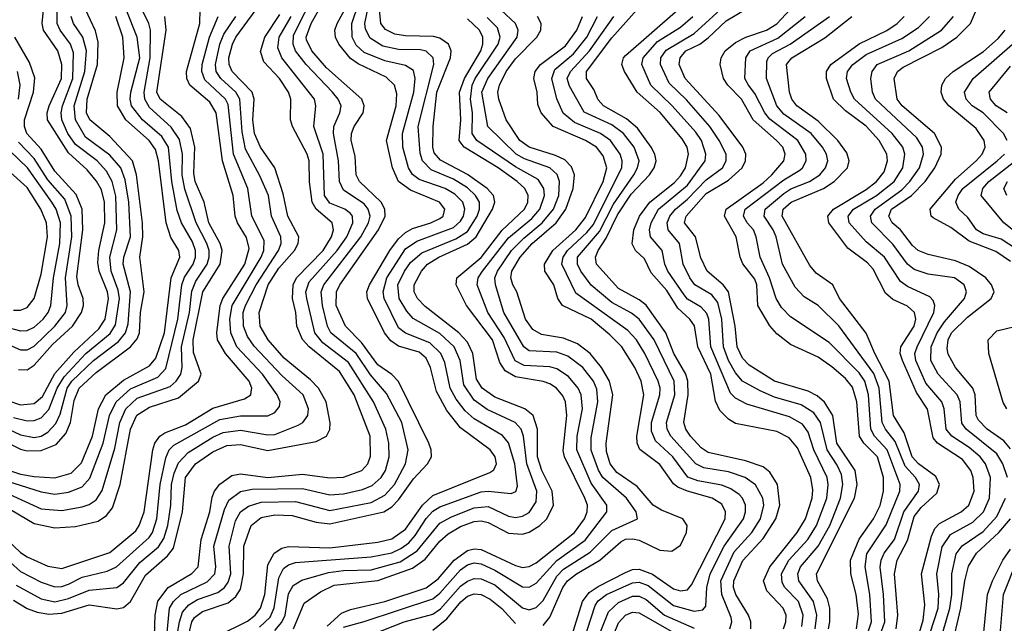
# Model space of a CAD drawing. Header units: inches. Extents: x 990535 to 1117859, y 769386 to 892122.
# Tile 707 of 1056: x 1054008 to 1056872, y 843146 to 844901. Entities that reach past the tile are written whole.
import ezdxf

# ---------------------------------------------------------------- set-up
doc = ezdxf.new("R2010")
doc.units = ezdxf.units.IN
doc.header["$MEASUREMENT"] = 0
doc.layers.add('B0854', color=7, linetype='Continuous')

msp = doc.modelspace()

# ---------------------------------------------------------------- linework, layer by layer
at = {"layer": 'B0854', "color": 5}
for points, elevation in [([(1053970, 843794.3), (1054010, 843780.9), (1054050, 843784.9), (1054074.5, 843805.5), (1054110, 843872.2), (1054165.5, 843934.5), (1054238, 844002), (1054256.7, 844030), (1054266.5, 844090), (1054263.1, 844110), (1054238.9, 844170), (1054235.3, 844195.3), (1054238.1, 844230), (1054255.5, 844310), (1054255, 844370), (1054245.7, 844405.7), (1054231.7, 844431.7), (1054204, 844464), (1054150, 844513.4), (1054088.5, 844610), (1054087.6, 844630), (1054093.7, 844650), (1054129.6, 844730), (1054130, 844770), (1054119.1, 844810), (1054076.9, 844870), (1054073.3, 844890), (1054080.8, 844970)], 3780), ([(1053990, 843744), (1054030, 843734.5), (1054050, 843735.4), (1054070, 843743.6), (1054092.7, 843767.3), (1054116.9, 843830), (1054137.1, 843862.9), (1054200.4, 843930), (1054271, 843989), (1054286.3, 844013.8), (1054297.9, 844090), (1054294.7, 844114.7), (1054274.1, 844170), (1054269.6, 844210), (1054290.8, 844290), (1054287.7, 844387.7), (1054276.4, 844430), (1054260.1, 844460.1), (1054232.9, 844490), (1054170, 844537.5), (1054148.2, 844570), (1054130.6, 844610), (1054128.2, 844630), (1054132, 844650), (1054162.2, 844730), (1054164.1, 844804.1), (1054155.8, 844830), (1054125.2, 844870), (1054116.5, 844890), (1054118, 844970)], 3760), ([(1054447.9, 843007.9), (1054472.7, 843150), (1054481.7, 843178.3), (1054499.9, 843200.1), (1054525.1, 843214.9), (1054584.2, 843235.8), (1054603.3, 843250), (1054614.6, 843265.4), (1054622, 843290), (1054617.5, 843370), (1054635.9, 843444.1), (1054649.7, 843470), (1054673.1, 843486.9), (1054710, 843498.3), (1054810, 843500.3), (1054910, 843473.9), (1055030, 843497.5), (1055070, 843518.2), (1055098.5, 843550), (1055130.2, 843610), (1055137.7, 843650), (1055118.9, 843730), (1055074.6, 843814.6), (1055028.3, 843868.3), (1054987, 843930), (1054913.3, 843990), (1054903, 844010), (1054888.6, 844070), (1054884.6, 844110), (1054892.3, 844130), (1055000.2, 844270), (1055022.6, 844310), (1055026.9, 844330), (1055021.7, 844350), (1055010, 844365), (1054950, 844404.8), (1054938.2, 844430), (1054935.1, 844490), (1054920.3, 844570), (1054921.9, 844590), (1054939.3, 844630), (1054943.3, 844650), (1054933.9, 844670), (1054917.3, 844690), (1054841.3, 844770), (1054810.4, 844810), (1054803, 844830), (1054804.6, 844855.4), (1054871.6, 844988.4)], 3440), ([(1054483.9, 843050), (1054508.5, 843150), (1054516.6, 843163.4), (1054539.5, 843180.5), (1054614.1, 843205.9), (1054636.2, 843223.8), (1054650, 843245.6), (1054659, 843290), (1054660, 843370), (1054681.5, 843430), (1054710, 843453.8), (1054750, 843461.8), (1054800.3, 843459.7), (1054870, 843440.2), (1054910, 843435.1), (1055067.2, 843470), (1055090, 843484.6), (1055110, 843504.8), (1055153.7, 843566.3), (1055194.3, 843610), (1055205.3, 843630), (1055205, 843650), (1055197.7, 843670), (1055109.2, 843849.2), (1055089.8, 843869.8), (1055050, 843897.5), (1055002.2, 843962.2), (1054955.2, 844010), (1054928.3, 844070), (1054929.3, 844110), (1054939.2, 844130), (1055051.1, 844290), (1055070.6, 844330), (1055070.2, 844350), (1055058.9, 844370), (1054996.7, 844430), (1054986.7, 844450), (1054984, 844504), (1054972.3, 844550), (1054972.6, 844570), (1054980.4, 844590), (1055007, 844630), (1055009.7, 844650), (1055002.7, 844670), (1054900.6, 844760.6), (1054857.8, 844810), (1054842.5, 844842.5), (1054841.2, 844850), (1054855.4, 844890), (1054900.2, 844970)], 3420), ([(1054750, 843125.6), (1054770.7, 843149.3), (1054779.8, 843170), (1054790, 843231.6), (1054803.5, 843256.5), (1054828.3, 843271.7), (1054906.3, 843293.7), (1054950, 843299.7), (1055030, 843301.6), (1055114.7, 843325.3), (1055163.6, 843356.4), (1055230, 843437.1), (1055264.1, 843455.9), (1055330, 843482.1), (1055370, 843485.6), (1055430, 843457.6), (1055450, 843453.8), (1055470, 843457.1), (1055490, 843468.4), (1055510, 843499.7), (1055511.6, 843530), (1055483.2, 843610), (1055473.7, 843690), (1055466.6, 843710), (1055448.9, 843730), (1055367.8, 843767.8), (1055330, 843795.1), (1055299.7, 843839.7), (1055289.5, 843910), (1055271.3, 843950), (1055230, 843988.3), (1055152.3, 844032.3), (1055133.5, 844053.5), (1055111.5, 844090), (1055107.5, 844130), (1055127.1, 844170), (1055145, 844195), (1055177.1, 844222.9), (1055276.4, 844263.6), (1055310, 844285.5), (1055338.3, 844330), (1055345.1, 844350), (1055345.7, 844370), (1055334, 844390), (1055310, 844411.8), (1055270, 844436.8), (1055204.6, 844464.6), (1055179.3, 844490), (1055172.8, 844512.8), (1055166.6, 844590), (1055212.1, 844770), (1055210.5, 844790), (1055190, 844808.9), (1055173.4, 844813.4), (1055110, 844813.8), (1055063.9, 844823.9), (1055027.1, 844847.1), (1055013.4, 844873.4), (1055011.7, 844890), (1055028, 844970)], 3340), ([(1053826, 843590), (1054070, 843479.1), (1054130, 843474), (1054190, 843484.6), (1054210, 843491.3), (1054230, 843505.2), (1054247.8, 843532.2), (1054285, 843655), (1054299.4, 843730), (1054316.8, 843770), (1054350, 843800.2), (1054445.4, 843834.6), (1054463.1, 843850), (1054476.1, 843870), (1054480.3, 843890), (1054478.6, 843950), (1054501.7, 844050), (1054508.8, 844111.2), (1054519.8, 844140.2), (1054553.3, 844190), (1054558.9, 844210), (1054558.5, 844230), (1054552.4, 844250), (1054520.9, 844310), (1054488.1, 844408.1), (1054480.4, 844450), (1054481.7, 844510), (1054472.2, 844552.2), (1054448.2, 844588.2), (1054385.2, 844645.2), (1054371.8, 844670), (1054369.8, 844690), (1054387.6, 844790), (1054388.8, 844870), (1054383.5, 844890), (1054352.7, 844952.7)], 3640), ([(1054584.3, 843110), (1054670, 843152.8), (1054692.8, 843170), (1054708.6, 843190), (1054720.6, 843230), (1054730, 843316), (1054747.6, 843350), (1054770, 843364.4), (1054790, 843369.3), (1054910, 843365.7), (1055050, 843381.7), (1055090, 843391.3), (1055130, 843419.5), (1055179.4, 843490), (1055210, 843518), (1055375.7, 843584.3), (1055387.4, 843592.6), (1055394.5, 843610), (1055390.6, 843630), (1055376.6, 843650), (1055290, 843714.6), (1055250, 843764.9), (1055220, 843820), (1055203.2, 843890), (1055190, 843916.8), (1055170, 843934.1), (1055110, 843952.2), (1055087.1, 843967.1), (1055069.3, 843990), (1055019.1, 844090), (1055017.5, 844110), (1055025.7, 844130), (1055084.7, 844230), (1055110, 844263.7), (1055130, 844282.5), (1055150, 844293.7), (1055203.4, 844310), (1055230, 844323.1), (1055239.3, 844330), (1055244.5, 844350), (1055229.4, 844370), (1055144.7, 844404.7), (1055109.7, 844430), (1055091.9, 844470), (1055074.3, 844550), (1055103.3, 844650), (1055104.9, 844684.9), (1055098.3, 844710), (1055073.8, 844733.8), (1054991.9, 844771.9), (1054970, 844787.4), (1054936.1, 844830), (1054926.7, 844850), (1054924.2, 844870), (1054930.8, 844890), (1054959.2, 844940.8)], 3380), ([(1054705.3, 843134.7), (1054736, 843164), (1054748.5, 843191.5), (1054761.5, 843278.5), (1054774.8, 843305.2), (1054790, 843316.6), (1054810, 843322.6), (1055030, 843339), (1055090, 843351.4), (1055116.7, 843363.3), (1055139.8, 843380.2), (1055158.6, 843401.4), (1055190, 843450.6), (1055210, 843472), (1055230, 843484.8), (1055350, 843528.2), (1055370, 843530), (1055436.9, 843523.1), (1055450.5, 843529.5), (1055455.5, 843544.5), (1055447.7, 843610), (1055430, 843670.4), (1055411.8, 843691.8), (1055330, 843740.6), (1055303.9, 843763.9), (1055277.4, 843797.4), (1055260.1, 843830), (1055244.6, 843904.6), (1055233.2, 843930), (1055201, 843961), (1055130, 843989.3), (1055110, 844005.4), (1055068, 844090), (1055064.6, 844110), (1055075.8, 844150), (1055130, 844234.5), (1055162.6, 844257.4), (1055270, 844296.8), (1055290, 844315.5), (1055298.4, 844330), (1055302.2, 844350), (1055296.4, 844370), (1055273.8, 844393.8), (1055245.5, 844410), (1055170, 844436.6), (1055150.8, 844450.8), (1055139.2, 844470), (1055122.6, 844530), (1055121.1, 844570), (1055153.9, 844690), (1055158.3, 844730), (1055153.3, 844753.3), (1055130, 844767.6), (1055070, 844780.8), (1055010, 844805), (1054986.7, 844826.7), (1054974.6, 844850), (1054973.5, 844890), (1054994.3, 844950)], 3360), ([(1056321.6, 843130), (1056326.3, 843170), (1056316.6, 843210), (1056274.3, 843270), (1056271.5, 843290), (1056278.9, 843310), (1056330, 843370.4), (1056363.8, 843430), (1056395.6, 843510), (1056401.9, 843550), (1056398.3, 843578.3), (1056386, 843606), (1056356.2, 843650), (1056336.9, 843730), (1056317.8, 843757.8), (1056280.9, 843780.9), (1056203.5, 843803.5), (1056161.5, 843821.5), (1056110, 843849.9), (1056090, 843874.3), (1056070, 843910), (1056055, 843950), (1056050.3, 844030), (1056038.3, 844078.3), (1056020.7, 844100.7), (1055971.8, 844130), (1055957.5, 844150), (1055937.2, 844190), (1055926.9, 844250), (1055893.7, 844290), (1055890.9, 844310), (1055899, 844330), (1055915.7, 844350), (1055950, 844378.6), (1056004.6, 844435.4), (1056052.4, 844470), (1056063.2, 844490), (1056062.6, 844510), (1056042.4, 844550), (1056015, 844590), (1055947.8, 844667.8), (1055896.5, 844716.5), (1055871.5, 844770), (1055873.1, 844790), (1055888, 844812), (1055970, 844860.3), (1056067.4, 844950)], 3040), ([(1056359.9, 843130), (1056364.7, 843150), (1056364.5, 843190), (1056357.1, 843217.1), (1056328.5, 843270), (1056325.6, 843290), (1056436, 843510), (1056443.4, 843550), (1056437.7, 843590), (1056384.8, 843670), (1056372.6, 843750), (1056348.9, 843788.9), (1056327.1, 843807.1), (1056300.9, 843820.9), (1056202.9, 843850), (1056130, 843896.5), (1056110, 843916.9), (1056095, 843950), (1056089, 844010), (1056069.5, 844109.5), (1056053.8, 844130), (1056007.5, 844170), (1055988.9, 844208.9), (1055973.6, 844270), (1055941.6, 844310), (1055946.7, 844330), (1056004.5, 844395.5), (1056070, 844434.3), (1056109.1, 844470), (1056119.4, 844490), (1056119.9, 844510), (1056111.1, 844530), (1056042.4, 844622.4), (1055943.6, 844730), (1055925.7, 844770), (1055928.5, 844790), (1055945.7, 844810), (1055986.4, 844830), (1056010, 844847.7), (1056062.3, 844897.7), (1056130, 844936.7)], 3020), ([(1053889.9, 843530.1), (1054050, 843435.8), (1054110, 843423.9), (1054170, 843427.3), (1054236.5, 843443.5), (1054260.2, 843459.8), (1054277.8, 843482.2), (1054300.3, 843550), (1054330.5, 843710), (1054348.9, 843751.1), (1054385.4, 843774.6), (1054470, 843801.4), (1054528.1, 843850), (1054535.4, 843870), (1054513.7, 843933.7), (1054512.9, 843970), (1054540.2, 844110), (1054591.4, 844190), (1054596.8, 844230), (1054590.6, 844250), (1054557.7, 844310), (1054544, 844370), (1054518.5, 844430), (1054514.3, 844454.3), (1054517.1, 844530), (1054504.5, 844584.5), (1054479.6, 844619.6), (1054416.5, 844670), (1054407.1, 844690), (1054433.7, 844870), (1054430.2, 844910)], 3620), ([(1053910, 843701.6), (1054010, 843652.4), (1054030, 843647.6), (1054070, 843648.3), (1054114.1, 843665.9), (1054142.2, 843697.8), (1054156.1, 843730), (1054166.6, 843793.4), (1054181.1, 843830), (1054230, 843875), (1054330.6, 843949.4), (1054350, 843973.5), (1054356.8, 843990), (1054359.2, 844050), (1054369.5, 844110), (1054356.9, 844210), (1054365.8, 844270), (1054365, 844310), (1054348, 844450), (1054335.8, 844490), (1054270, 844561.4), (1054211.7, 844610), (1054202, 844630), (1054203.8, 844670), (1054234.1, 844770), (1054235.7, 844835.7), (1054228, 844868), (1054199, 844930)], 3720), ([(1053928.4, 843428.4), (1054010, 843352.4), (1054030, 843338.9), (1054090, 843312), (1054130, 843305.2), (1054270, 843352.1), (1054345.2, 843414.8), (1054355.5, 843430), (1054369.5, 843470), (1054395.4, 843650), (1054401.2, 843670), (1054415, 843690), (1054430, 843700.2), (1054490, 843722.8), (1054570, 843771.1), (1054661.8, 843798.2), (1054679.7, 843810), (1054681.5, 843818.5), (1054682.9, 843830), (1054675.1, 843850), (1054606.8, 843930), (1054583.2, 843970), (1054581.7, 843990), (1054591, 844070), (1054598.7, 844090), (1054662.8, 844190), (1054675.6, 844235.6), (1054668, 844268), (1054641.2, 844310), (1054634.1, 844330), (1054628.7, 844390), (1054597.3, 844490), (1054579.8, 844630), (1054560.7, 844660.7), (1054502.7, 844710), (1054493.7, 844730), (1054493.4, 844750), (1054531.4, 844890), (1054532.8, 844930)], 3580), ([(1053930, 843731.3), (1054010, 843693.8), (1054050, 843686.7), (1054070, 843690.3), (1054090, 843701.7), (1054112.8, 843727.2), (1054125.5, 843754.5), (1054145.9, 843830), (1054159.9, 843850), (1054222.4, 843910), (1054295, 843965), (1054315.2, 843990), (1054323, 844017), (1054329.8, 844110), (1054308.5, 844190), (1054310.9, 844210), (1054330.3, 844270), (1054324.9, 844370), (1054315.1, 844435.1), (1054302.3, 844470), (1054270, 844507), (1054199.2, 844559.2), (1054169.8, 844610), (1054166.6, 844650), (1054197.7, 844750), (1054202, 844810), (1054191.5, 844850), (1054164.2, 844890), (1054157.4, 844910)], 3740), ([(1053950, 843566.5), (1054070, 843528.1), (1054110, 843521.3), (1054150, 843526.9), (1054190, 843543), (1054212, 843568), (1054250.7, 843669.3), (1054269.4, 843750.6), (1054288.2, 843790), (1054330, 843827.8), (1054410, 843861.6), (1054433.2, 843886.8), (1054468, 844030), (1054479, 844130), (1054487.5, 844152.5), (1054512.7, 844190), (1054519.6, 844210), (1054519.3, 844230), (1054510, 844255.3), (1054478.7, 844310), (1054466, 844346), (1054450.8, 844430), (1054440.8, 844530), (1054421.4, 844561.4), (1054364.8, 844610), (1054333.5, 844650), (1054329.3, 844670), (1054331.5, 844690), (1054356.9, 844790), (1054349.8, 844850), (1054318, 844930)], 3660), ([(1053950, 843598.7), (1054010, 843580.1), (1054050, 843572.7), (1054110, 843569.4), (1054157.6, 843582.4), (1054187.6, 843612.4), (1054219.5, 843690), (1054236.7, 843770), (1054258, 843810), (1054310, 843853), (1054385, 843895), (1054403.6, 843916.4), (1054429.2, 843990), (1054448.1, 844150), (1054473.5, 844210), (1054470.5, 844230), (1054447.4, 844267.4), (1054434.1, 844310), (1054411.9, 844490), (1054403, 844523), (1054384.3, 844550), (1054317, 844610), (1054292.2, 844650), (1054291.7, 844690), (1054311.5, 844790), (1054307.8, 844850), (1054287, 844910)], 3680), ([(1053970, 843332.6), (1054010, 843297.1), (1054070, 843266.2), (1054110, 843251.9), (1054130, 843252.8), (1054150, 843260), (1054190, 843280.3), (1054262.4, 843297.6), (1054289.4, 843310.6), (1054384.5, 843395.5), (1054393.8, 843410), (1054406.5, 843450), (1054416.3, 843550), (1054432.5, 843627.5), (1054442.7, 843650), (1054456.2, 843663.8), (1054590, 843738.6), (1054650, 843749), (1054730, 843749.2), (1054750, 843758.9), (1054763.8, 843776.2), (1054765.8, 843790), (1054756.8, 843810), (1054713.8, 843870), (1054639.6, 843950), (1054621.8, 843990), (1054619.1, 844030), (1054625.7, 844070), (1054710.2, 844210), (1054717.7, 844230), (1054718.8, 844258.8), (1054683, 844330), (1054671.5, 844410), (1054630.1, 844510), (1054614, 844654), (1054606.2, 844670), (1054546, 844726), (1054537.6, 844750), (1054538.9, 844770), (1054559.5, 844850), (1054585, 844910)], 3560), ([(1053990, 843213), (1054030, 843189.4), (1054058.5, 843178.5), (1054092.7, 843172.7), (1054130, 843175.6), (1054210, 843199.9), (1054290, 843188.5), (1054310, 843191.9), (1054330, 843209.2), (1054373.7, 843286.3), (1054437.7, 843342.3), (1054455, 843365), (1054481.7, 843470), (1054490.1, 843569.9), (1054519, 843610), (1054570, 843644.6), (1054610, 843662.7), (1054650, 843665.6), (1054730, 843648.3), (1054870, 843674.4), (1054900.2, 843690), (1054910.2, 843709.8), (1054911.1, 843728.9), (1054899.4, 843790), (1054876.5, 843830), (1054854.1, 843854.1), (1054777.1, 843917.1), (1054730.2, 843970), (1054707.3, 844010), (1054704.7, 844050), (1054730.1, 844130), (1054761.3, 844178.7), (1054806.7, 844230), (1054818.2, 844250), (1054819.9, 844270), (1054787.7, 844330), (1054774.3, 844394.3), (1054750.2, 844470), (1054708.3, 844530), (1054691.2, 844570), (1054685.9, 844610), (1054689.7, 844670), (1054683.7, 844690), (1054626.2, 844750), (1054617.1, 844770), (1054616.1, 844790), (1054626.6, 844830), (1054636.3, 844850), (1054695.9, 844930)], 3520), ([(1053997.3, 843257.3), (1054070, 843216.9), (1054110, 843208.9), (1054150, 843217.8), (1054210, 843242.7), (1054290, 843250.7), (1054310, 843264), (1054357.5, 843322.5), (1054411.9, 843368.1), (1054427.5, 843392.5), (1054439, 843430), (1054447.8, 843490), (1054449.1, 843550), (1054457.2, 843582.8), (1054470, 843612.6), (1054497.6, 843642.4), (1054570, 843687.5), (1054599.6, 843700.4), (1054650, 843707.7), (1054730, 843694.1), (1054750, 843695.2), (1054818, 843722), (1054831.5, 843730), (1054846, 843750), (1054848.1, 843770), (1054832.2, 843810), (1054770, 843866.7), (1054690, 843952.2), (1054670, 843979.7), (1054659.2, 844010), (1054658.3, 844050), (1054664.6, 844070), (1054696, 844130), (1054760.7, 844230), (1054768.2, 844250), (1054767.3, 844270), (1054740.5, 844330), (1054731.1, 844390), (1054706.7, 844446.7), (1054664.3, 844524.3), (1054655, 844575), (1054648.4, 844670), (1054637, 844690), (1054592.8, 844730), (1054579.8, 844750), (1054577.5, 844770), (1054590, 844830), (1054601.5, 844858.5), (1054636.2, 844910)], 3540), ([(1054399.5, 843110), (1054401.9, 843170), (1054410, 843210.5), (1054439.5, 843250), (1054508.6, 843291.4), (1054526.9, 843310), (1054535.7, 843390), (1054560.9, 843470), (1054567.6, 843512.4), (1054574.1, 843530), (1054589.8, 843550.2), (1054624.5, 843575.5), (1054650, 843581.1), (1054730, 843569.5), (1054830, 843579.2), (1054910, 843568.8), (1054950, 843571.1), (1055003.1, 843590), (1055020.8, 843610), (1055028.3, 843631.7), (1055027.3, 843690), (1054980.6, 843810), (1054938.3, 843878.3), (1054850.2, 843950), (1054830.9, 843970.9), (1054814.2, 844010), (1054811.3, 844050), (1054801.3, 844090), (1054803.3, 844130), (1054812.8, 844150), (1054890.8, 844230), (1054914.3, 844270), (1054920.5, 844290), (1054917.1, 844310), (1054870, 844349.7), (1054859, 844370), (1054851, 844429), (1054850, 844490), (1054844.3, 844510), (1054801.7, 844590), (1054795.7, 844610), (1054796.1, 844670), (1054789.7, 844690), (1054763.8, 844730), (1054718.4, 844778.4), (1054708.4, 844808.4), (1054720.5, 844850), (1054764.4, 844915.6)], 3480), ([(1054435.8, 843110), (1054443.6, 843190), (1054455.2, 843210), (1054476.4, 843230), (1054553, 843267), (1054575.1, 843290), (1054578.6, 843310), (1054572.8, 843370), (1054603.1, 843476.9), (1054616.2, 843503.8), (1054650, 843529.5), (1054684.2, 843535.8), (1054830, 843538.1), (1054910, 843519.8), (1054950, 843522.7), (1055005.1, 843534.9), (1055033.3, 843546.7), (1055059.6, 843570), (1055072.3, 843590), (1055082.3, 843630), (1055081.1, 843670), (1055073.1, 843710), (1055036.6, 843790), (1054963.8, 843903.8), (1054890, 843961.5), (1054866.5, 843990), (1054842.9, 844090), (1054840.5, 844110), (1054850, 844139), (1054930.8, 844230), (1054959.2, 844270), (1054977.3, 844310), (1054975.4, 844330), (1054970, 844337.5), (1054954, 844350), (1054910, 844367.1), (1054894.1, 844390), (1054890.4, 844510), (1054863.2, 844590), (1054869.5, 844650), (1054865, 844670), (1054770.3, 844790), (1054758.4, 844818.4), (1054762.2, 844850), (1054797.4, 844910)], 3460), ([(1054804, 843130), (1054835.2, 843204.8), (1054882.4, 843237.6), (1054922.7, 843257.3), (1055050, 843271), (1055150, 843306), (1055187.2, 843332.8), (1055230, 843384.8), (1055253.8, 843406.2), (1055290, 843427.1), (1055330, 843442.3), (1055350, 843443.8), (1055370, 843438.7), (1055430, 843408.3), (1055470, 843405.3), (1055490, 843410.6), (1055520.3, 843430), (1055540.7, 843450), (1055560.7, 843490), (1055557, 843530), (1055526.7, 843590), (1055513.9, 843630), (1055514.4, 843710), (1055501.3, 843750), (1055476.9, 843770), (1055390, 843803.4), (1055352.6, 843830), (1055336.2, 843856.2), (1055326.1, 843930), (1055310, 843963.6), (1055284.8, 843990), (1055187.5, 844067.5), (1055165, 844090), (1055155.6, 844110), (1055155.5, 844130), (1055176.9, 844170), (1055194.1, 844190), (1055226.5, 844210), (1055310, 844248.1), (1055335.8, 844270), (1055383.5, 844350), (1055389.7, 844370), (1055385.8, 844390), (1055367.9, 844410), (1055310, 844450.9), (1055231.9, 844491.9), (1055213.8, 844513.8), (1055209.2, 844530), (1055210.4, 844590), (1055221.2, 844690), (1055261, 844790), (1055262.4, 844810), (1055254.9, 844830), (1055230, 844847.4), (1055211.6, 844851.6), (1055130, 844853.6), (1055098.8, 844858.8), (1055071.9, 844871.9), (1055058, 844890), (1055054.7, 844930)], 3320), ([(1055030, 843112.6), (1055125.7, 843150), (1055210, 843173), (1055231.7, 843188.3), (1055290, 843254.2), (1055310, 843269.1), (1055330, 843276.3), (1055350, 843275.1), (1055390, 843258), (1055470, 843191), (1055490, 843185.4), (1055510, 843192.2), (1055530, 843212.8), (1055570, 843283.2), (1055590, 843303.8), (1055667.4, 843352.6), (1055730, 843416.4), (1055805, 843450), (1055800.6, 843470), (1055772.9, 843510), (1055704.2, 843570), (1055691.6, 843591.6), (1055670.3, 843649.7), (1055670, 843685.3), (1055689.1, 843790), (1055686.4, 843826.4), (1055676.6, 843850), (1055646, 843890), (1055602.4, 843922.4), (1055570, 843934.5), (1055490, 843937.7), (1055474.3, 843950), (1055416.3, 844050), (1055391.7, 844130), (1055390.2, 844150), (1055397.5, 844170), (1055438.4, 844230), (1055473.9, 844266.1), (1055528, 844310), (1055560.3, 844350), (1055575.9, 844390), (1055578.1, 844430), (1055570.8, 844450.8), (1055550, 844469.9), (1055476.2, 844496.2), (1055451.5, 844510), (1055369.7, 844590), (1055352.4, 844690), (1055369.6, 844730), (1055454.5, 844850), (1055457.8, 844870), (1055450.3, 844890), (1055408.1, 844928.1)], 3240), ([(1055530, 843139.6), (1055550, 843163.8), (1055587.8, 843250), (1055601.6, 843270), (1055627.2, 843290), (1055695.5, 843330), (1055756.8, 843383.2), (1055770, 843390.8), (1055791.7, 843391.7), (1055810, 843387.5), (1055870, 843359.2), (1055904.6, 843355.4), (1055930, 843373.3), (1055947.7, 843410), (1055949.3, 843430), (1055936.7, 843450), (1055874.6, 843474.6), (1055850, 843489.9), (1055803.8, 843543.8), (1055744.8, 843584.8), (1055725.1, 843610), (1055714.7, 843645.3), (1055713.4, 843670), (1055733.3, 843810), (1055723.7, 843850), (1055700.2, 843890), (1055667.3, 843930), (1055630, 843958.7), (1055590, 843974.8), (1055525.4, 843985.4), (1055500, 844000), (1055479.5, 844030), (1055454.1, 844110), (1055442.3, 844130), (1055436.8, 844150), (1055439.7, 844170), (1055464, 844210), (1055498.9, 844250), (1055567.8, 844310), (1055596.2, 844350), (1055617.5, 844410), (1055621.1, 844450), (1055613.2, 844473.2), (1055593, 844493), (1055566.2, 844506.2), (1055490, 844530), (1055462.1, 844550), (1055422.5, 844610), (1055401.7, 844670), (1055398.7, 844690), (1055403.2, 844710), (1055422.7, 844750), (1055450, 844786.8), (1055512.4, 844850), (1055523.6, 844870), (1055524.8, 844890), (1055513.7, 844910)], 3220), ([(1055614, 843110), (1055645.2, 843210), (1055664.5, 843235.5), (1055690, 843253.3), (1055770, 843294.3), (1055790, 843302.8), (1055810, 843304), (1055848.8, 843288.8), (1055910, 843246.7), (1055930, 843240.2), (1055950, 843243.5), (1055962.1, 843257.9), (1056059.5, 843450), (1056061.2, 843470), (1056050, 843492.1), (1056021.6, 843510), (1055949.8, 843529.8), (1055922.1, 843542.1), (1055910, 843551.7), (1055870, 843607.9), (1055811.8, 843651.8), (1055804.3, 843670), (1055803.2, 843690), (1055823.3, 843810), (1055815.7, 843850), (1055797.3, 843890), (1055759.1, 843950), (1055724.7, 843984.7), (1055670, 844030.2), (1055586.3, 844070), (1055573, 844090), (1055561.6, 844130), (1055535.2, 844170), (1055534, 844190), (1055559, 844230), (1055625.9, 844290), (1055654, 844326), (1055704.7, 844430), (1055715.2, 844470), (1055705, 844505), (1055685.6, 844530), (1055653.4, 844550), (1055559.9, 844590), (1055524.9, 844630), (1055514.6, 844654.6), (1055512.9, 844690), (1055502.9, 844730), (1055507.5, 844750), (1055523.1, 844770), (1055595.3, 844824.7), (1055628.7, 844870), (1055644.7, 844910)], 3180), ([(1055647, 843090), (1055681.7, 843198.3), (1055690, 843211.5), (1055715.1, 843230), (1055790, 843264.1), (1055810, 843265.7), (1055836, 843256), (1055910, 843197.5), (1055970, 843181.4), (1055995, 843185), (1056003.8, 843196.2), (1056006.5, 843250), (1056015.9, 843290), (1056056.7, 843370), (1056113.6, 843450), (1056119.4, 843470), (1056118.9, 843490), (1056110.6, 843510), (1056100.4, 843520.4), (1056076.7, 843536.7), (1056050, 843547.4), (1055980, 843560), (1055951.4, 843571.4), (1055907.2, 843630), (1055856.8, 843676.8), (1055845.1, 843705.1), (1055845.8, 843730), (1055869.5, 843810), (1055870.4, 843830), (1055865.2, 843850), (1055826.2, 843930), (1055801.9, 843970), (1055776.9, 843996.9), (1055625.7, 844105.7), (1055584.7, 844190), (1055588.6, 844210), (1055601.7, 844230), (1055657.8, 844282.2), (1055675.4, 844304.6), (1055759.6, 844470), (1055760.7, 844490), (1055754.7, 844510), (1055726.2, 844550), (1055697.5, 844570), (1055621.7, 844601.7), (1055588.9, 844628.9), (1055570.4, 844670.4), (1055555.3, 844730), (1055563.9, 844756.1), (1055618.3, 844801.7), (1055657, 844850), (1055688.7, 844910)], 3160), ([(1056073.2, 843130), (1056079.2, 843150), (1056076.9, 843163.1), (1056049.7, 843230), (1056047.3, 843270), (1056086, 843354), (1056136.9, 843410), (1056162.8, 843450), (1056171.9, 843490), (1056169.1, 843510), (1056148.2, 843548.2), (1056118.3, 843570), (1056070, 843586.8), (1055998, 843598), (1055974.3, 843610), (1055901.6, 843690), (1055890.7, 843710), (1055889.3, 843730), (1055913, 843810), (1055911.6, 843850), (1055853.3, 843970), (1055809.9, 844030), (1055787.4, 844047.4), (1055730, 844078.6), (1055670, 844129.3), (1055639.7, 844170), (1055630.2, 844190), (1055630.2, 844210), (1055694.6, 844285.4), (1055735.4, 844364.6), (1055794.1, 844450), (1055805.2, 844470), (1055809.2, 844490), (1055795, 844530), (1055763.8, 844570), (1055730, 844594.6), (1055650, 844631.9), (1055607.1, 844707.1), (1055600.3, 844730), (1055609.7, 844750), (1055665.1, 844810), (1055736, 844910)], 3140), ([(1056134, 843130), (1056134.5, 843150), (1056127.7, 843170), (1056090.6, 843230), (1056084.4, 843250), (1056084.8, 843270), (1056111, 843329), (1056170, 843392.3), (1056207.1, 843450), (1056219.2, 843490), (1056211.8, 843550), (1056190, 843585.7), (1056170, 843600.5), (1056118.7, 843618.7), (1056010, 843642.6), (1055990, 843656.4), (1055958.7, 843690), (1055945.4, 843710), (1055939.9, 843730), (1055952.2, 843810), (1055951.4, 843850), (1055945, 843870), (1055910.7, 843930), (1055887.3, 843990), (1055830, 844070.5), (1055810, 844086.8), (1055750, 844119.6), (1055685.8, 844190), (1055682.3, 844210), (1055690.4, 844230), (1055714.1, 844265.9), (1055746.2, 844333.8), (1055786.7, 844393.3), (1055839.7, 844450), (1055853.5, 844470), (1055859.2, 844490), (1055855.3, 844510), (1055844.8, 844530), (1055804.9, 844584.9), (1055772.7, 844612.7), (1055705.7, 844650), (1055690, 844667.5), (1055677.7, 844697.7), (1055656.5, 844730), (1055656.9, 844750), (1055730, 844847.5), (1055803.9, 844930)], 3120), ([(1056229.4, 843130), (1056236.5, 843150), (1056237, 843170), (1056228.6, 843190), (1056180.8, 843240.8), (1056171.2, 843270), (1056189.7, 843310), (1056269.3, 843410), (1056293.4, 843450), (1056312.4, 843510), (1056314.5, 843534.5), (1056309.4, 843570), (1056270, 843655.9), (1056245.5, 843685.5), (1056210, 843703.6), (1056090, 843727.1), (1056070, 843739.5), (1056044.6, 843764.6), (1056031.8, 843791.8), (1056017.8, 843870), (1055980.5, 843950), (1055970.6, 844010.6), (1055957.1, 844030), (1055922.3, 844062.3), (1055890, 844113.4), (1055844.5, 844164.5), (1055825.6, 844205.6), (1055798.8, 844230), (1055789.5, 844249.5), (1055794.5, 844290), (1055810.4, 844330), (1055840.9, 844370), (1055912.6, 844427.4), (1055930, 844446.5), (1055944.2, 844470), (1055953.6, 844510), (1055948.9, 844530), (1055934.3, 844554.3), (1055870.5, 844630.5), (1055803.5, 844690), (1055766.7, 844750), (1055759.4, 844770), (1055763.9, 844790), (1055770, 844797), (1055922.7, 844930)], 3080), ([(1056283, 843137), (1056287.1, 843170), (1056272.7, 843210), (1056233.4, 843250), (1056225.2, 843265.2), (1056224.1, 843290), (1056244.9, 843330), (1056299.8, 843390), (1056325.2, 843430), (1056355.3, 843510), (1056359.3, 843550), (1056356.5, 843570), (1056318.2, 843650), (1056301.5, 843701.5), (1056284.8, 843724.8), (1056246.5, 843746.5), (1056123.3, 843783.3), (1056090, 843800.1), (1056075.2, 843815.2), (1056018.3, 843950), (1056012.4, 844030), (1056006.2, 844046.2), (1055990, 844064.6), (1055950, 844088.8), (1055940.8, 844100.8), (1055892.8, 844170), (1055884.1, 844190), (1055876.2, 844230), (1055842.4, 844270), (1055840.1, 844290), (1055844.4, 844310), (1055866.1, 844350), (1055950, 844420), (1056001.3, 844490), (1056004, 844510), (1055990.5, 844550), (1055974.2, 844574.2), (1055906, 844650), (1055843.5, 844710), (1055817.6, 844770), (1055821.2, 844790), (1055862.8, 844837.2), (1055930, 844878.5), (1055965.9, 844910)], 3060), ([(1056442.1, 843130), (1056447.4, 843172.6), (1056440.5, 843230), (1056425.5, 843290), (1056424.4, 843330), (1056450, 843390.8), (1056491.1, 843450), (1056511.1, 843488.9), (1056520.8, 843530), (1056520.2, 843570), (1056503.1, 843630), (1056463.2, 843670), (1056450.2, 843690), (1056442.8, 843790), (1056430, 843832.4), (1056410, 843858.2), (1056370, 843892), (1056330, 843919.6), (1056250, 843957), (1056210, 843987.7), (1056190, 844010.9), (1056155.1, 844070), (1056151.6, 844130), (1056146.1, 844146.1), (1056111.4, 844191.4), (1056103.1, 844210), (1056092.3, 844270), (1056057.8, 844330), (1056062.6, 844350), (1056170, 844426), (1056195.9, 844450), (1056230.6, 844490), (1056234.6, 844510), (1056227.1, 844530), (1056209.1, 844550), (1056141.3, 844610), (1056107.8, 844670), (1056067.3, 844710), (1056054.5, 844730), (1056045.7, 844770), (1056048.6, 844790), (1056059.8, 844810), (1056090, 844834.6), (1056119.9, 844850), (1056179.9, 844870), (1056210, 844888.7), (1056249.1, 844930)], 2980), ([(1056472.1, 843110), (1056485.8, 843150), (1056481, 843230), (1056466.7, 843310), (1056472, 843348), (1056527.7, 843432.3), (1056567.4, 843530), (1056569.2, 843550), (1056531, 843650), (1056493.9, 843690), (1056483.2, 843710), (1056477, 843810), (1056466.2, 843850), (1056450, 843874.3), (1056362.4, 843962.4), (1056250, 844037), (1056224.1, 844064.1), (1056207.7, 844090), (1056189.1, 844150), (1056161.3, 844210), (1056150.2, 844270), (1056142.3, 844290), (1056123.8, 844310), (1056113.2, 844330), (1056117.9, 844350), (1056230, 844435.6), (1056276.6, 844463.4), (1056285, 844470), (1056295.4, 844490), (1056294.4, 844510), (1056270.8, 844550), (1056190, 844611.7), (1056174.8, 844630), (1056146, 844686), (1056127.8, 844710), (1056116.6, 844730), (1056119.9, 844790), (1056132.5, 844810), (1056212.6, 844847.4), (1056292.1, 844910)], 2960), ([(1056510, 843110), (1056524.2, 843150), (1056520.3, 843230), (1056510.2, 843309.8), (1056513.3, 843330), (1056522.7, 843350), (1056552.3, 843390), (1056579.2, 843470), (1056621.7, 843530), (1056625.1, 843550), (1056613.7, 843570), (1056583.4, 843603.4), (1056554.5, 843674.5), (1056526.4, 843710), (1056516.6, 843730), (1056508.1, 843830), (1056492.6, 843872.6), (1056390, 844010.7), (1056330, 844070.4), (1056290, 844095.5), (1056263.2, 844123.2), (1056226.4, 844190), (1056208.5, 844270), (1056199.9, 844290), (1056173.4, 844330), (1056176.6, 844350), (1056230, 844395.3), (1056251, 844409), (1056304.7, 844430), (1056334.9, 844450), (1056351.5, 844470), (1056358.1, 844490), (1056354.5, 844510), (1056343.1, 844530), (1056310, 844569.9), (1056230, 844626.4), (1056210.5, 844650), (1056180.1, 844730), (1056181.1, 844778.9), (1056184.9, 844790), (1056197.9, 844802.1), (1056249.3, 844830), (1056363.3, 844910)], 2940), ([(1056557.4, 843130), (1056561.8, 843170), (1056552, 843290), (1056559.7, 843330), (1056590, 843386.5), (1056610, 843456.4), (1056630, 843483.1), (1056675.7, 843524.3), (1056683.2, 843550), (1056672.5, 843572.5), (1056622.1, 843610), (1056604.1, 843630), (1056580.2, 843700.2), (1056549, 843750), (1056536.5, 843850), (1056494.8, 843930), (1056469.8, 843989.8), (1056392.5, 844090), (1056372.5, 844130), (1056324.2, 844164.2), (1056305.8, 844185.8), (1056225.5, 844330), (1056228.1, 844350), (1056251.4, 844370), (1056345.7, 844410), (1056376.4, 844430), (1056416, 844470), (1056420.7, 844490), (1056414, 844514), (1056387.4, 844550), (1056330, 844606.2), (1056268.3, 844650), (1056253.7, 844670), (1056246.7, 844690), (1056238.6, 844770), (1056253.5, 844790), (1056350, 844848.1), (1056428.3, 844910)], 2920), ([(1056622, 843110), (1056635.4, 843155.4), (1056640.3, 843200.3), (1056631.2, 843290), (1056660.1, 843399.9), (1056670, 843421.9), (1056683.4, 843436.6), (1056746.5, 843470), (1056768.4, 843490), (1056784.1, 843530), (1056781.6, 843570), (1056774.6, 843590), (1056750, 843621.9), (1056677.7, 843670), (1056664.9, 843684.9), (1056648.3, 843768.3), (1056616.8, 843816.8), (1056575.7, 843910), (1056568.8, 843930), (1056570.7, 843950), (1056609.9, 844010), (1056614.3, 844030), (1056610.2, 844050), (1056590, 844067.7), (1056547.8, 844087.8), (1056526.1, 844106.1), (1056490, 844175.9), (1056473.9, 844193.9), (1056417, 844237), (1056361.2, 844310), (1056358.6, 844330), (1056374.5, 844350), (1056470, 844406.9), (1056499.8, 844430), (1056521.9, 844458.1), (1056532, 844490), (1056529.7, 844510), (1056508, 844550), (1056470, 844591), (1056410, 844635.4), (1056375.3, 844670), (1056354.6, 844730), (1056354.7, 844750), (1056367, 844770), (1056449.6, 844830.4), (1056530.3, 844869.7), (1056560.5, 844890), (1056580.8, 844910)], 2880), ([(1056633.5, 843050), (1056679.6, 843190), (1056681.4, 843230), (1056675.4, 843290), (1056691.2, 843368.8), (1056715.7, 843404.3), (1056780, 843440), (1056810.9, 843470), (1056828.8, 843510), (1056831.7, 843570), (1056816.7, 843610), (1056801.2, 843630), (1056770, 843657), (1056719.1, 843690), (1056702.2, 843710), (1056697, 843770), (1056690.2, 843790), (1056643.9, 843843.9), (1056614.2, 843910), (1056611.7, 843930), (1056618, 843950), (1056666.7, 844050), (1056669.9, 844070), (1056664.8, 844084.8), (1056655.2, 844095.2), (1056590, 844125.4), (1056570, 844139.4), (1056523.1, 844210), (1056470, 844254.9), (1056420.4, 844310), (1056417.8, 844330), (1056432.8, 844350), (1056499.7, 844390), (1056551.4, 844430), (1056576.6, 844470), (1056582.4, 844510), (1056576.6, 844530), (1056545.9, 844570), (1056436.3, 844670), (1056425, 844690), (1056412.8, 844730), (1056416.1, 844750), (1056430.8, 844770), (1056470, 844799.6), (1056573.7, 844846.3), (1056621.9, 844878.1), (1056654, 844910)], 2860), ([(1056880.8, 843570), (1056867.3, 843610), (1056850, 843638.3), (1056761.2, 843710), (1056748.2, 843728.2), (1056743.2, 843790), (1056734.6, 843810), (1056679.2, 843870), (1056657.8, 843910), (1056659.4, 843950), (1056676.4, 843990), (1056697.9, 844022.1), (1056756.1, 844090), (1056761.5, 844110), (1056754.9, 844130), (1056726.4, 844150), (1056650, 844160.7), (1056610, 844174.2), (1056590, 844189.9), (1056547.8, 844247.8), (1056486.8, 844310), (1056483, 844330), (1056495.8, 844350), (1056573.6, 844406.4), (1056597.4, 844430), (1056625.1, 844470), (1056636.7, 844510), (1056634.1, 844530), (1056617.6, 844557.6), (1056497.1, 844670), (1056488, 844690), (1056483.9, 844730), (1056487.6, 844750), (1056502.4, 844770), (1056593.6, 844810), (1056689.2, 844870), (1056723.7, 844910)], 2840), ([(1056890, 843653.4), (1056870, 843676.9), (1056821.9, 843710), (1056796.7, 843736.7), (1056790.3, 843750.3), (1056787.1, 843810), (1056780.1, 843830), (1056729.9, 843890), (1056708.5, 843928.5), (1056705.2, 843945.2), (1056708.4, 843970), (1056718.5, 843990), (1056764.4, 844035.6), (1056833.6, 844090), (1056842.2, 844110), (1056834.7, 844130), (1056818.4, 844150), (1056770, 844183.4), (1056730, 844199.3), (1056650, 844218.1), (1056621.5, 844230), (1056604.7, 844244.7), (1056570.2, 844290), (1056545.1, 844310), (1056536.2, 844330), (1056543.4, 844350), (1056602, 844390), (1056641.1, 844430), (1056670, 844470), (1056687.9, 844510), (1056688.6, 844530), (1056669, 844570), (1056574.8, 844650), (1056559.8, 844670), (1056551.3, 844730), (1056560.7, 844750), (1056577.6, 844762.4), (1056690, 844820.2), (1056734.1, 844850), (1056773.6, 844890), (1056790.8, 844930)], 2820), ([(1054902, 843138), (1054944.2, 843175.8), (1054970, 843186.2), (1055069.8, 843209.8), (1055190, 843248.9), (1055225, 843275), (1055271.7, 843330), (1055310, 843358.1), (1055330, 843363.1), (1055350, 843360.4), (1055450, 843314.6), (1055470, 843308.1), (1055490, 843311.1), (1055510, 843321.9), (1055621.5, 843410), (1055651, 843450), (1055658.8, 843470), (1055659, 843490), (1055651.4, 843510), (1055592.8, 843630), (1055588.6, 843648.6), (1055599.7, 843750), (1055595.4, 843790), (1055587.4, 843807.4), (1055569.2, 843829.2), (1055550, 843842), (1055530, 843849.2), (1055450, 843862.3), (1055420, 843880), (1055404.1, 843904.1), (1055383.5, 843970), (1055307.8, 844070), (1055277.6, 844130), (1055279.2, 844150), (1055350, 844209.6), (1055411.5, 844288.5), (1055476.3, 844350), (1055486, 844370), (1055486.7, 844390), (1055477.4, 844410), (1055454.8, 844430), (1055399.6, 844470), (1055300.7, 844530), (1055286.1, 844550), (1055290.5, 844610), (1055287, 844690), (1055301.9, 844730), (1055349, 844810), (1055355.3, 844830), (1055355.1, 844850), (1055345.7, 844870), (1055310, 844903.4)], 3280), ([(1054950, 843135.3), (1055010, 843151), (1055210, 843217.7), (1055230, 843233.5), (1055290, 843301.3), (1055310, 843316.3), (1055330, 843322.4), (1055350, 843319.4), (1055390, 843300.9), (1055470, 843252.1), (1055490, 843251), (1055510, 843262.4), (1055570, 843328.6), (1055652.5, 843387.5), (1055715.3, 843470), (1055715.8, 843490), (1055670, 843553.3), (1055628.7, 843650), (1055629.6, 843690), (1055644.5, 843770), (1055641.3, 843810), (1055632.5, 843830), (1055603.8, 843863.8), (1055570, 843885.8), (1055550, 843891.8), (1055475.2, 843895.2), (1055448.9, 843908.9), (1055417.3, 843977.3), (1055369.1, 844050), (1055338.8, 844130), (1055341.3, 844150), (1055354.1, 844170), (1055430, 844266.7), (1055497.4, 844322.6), (1055520.6, 844350), (1055534.2, 844390), (1055532.8, 844410), (1055516.1, 844436.1), (1055450, 844472.8), (1055337.7, 844550), (1055324.1, 844570), (1055324.6, 844630), (1055319.2, 844670), (1055323.7, 844710), (1055332.7, 844730), (1055399.5, 844830), (1055405.1, 844850), (1055397.3, 844877.3), (1055367.4, 844907.4)], 3260), ([(1056890, 844198), (1056847.1, 844227.1), (1056770, 844257.3), (1056716.5, 844296.5), (1056665, 844325), (1056659, 844330), (1056656.1, 844350), (1056730, 844437.3), (1056789.9, 844490), (1056807.2, 844510), (1056815.6, 844530), (1056812.9, 844550), (1056790, 844584.2), (1056710.3, 844650), (1056694.5, 844670), (1056688.2, 844690), (1056689.9, 844710), (1056700.8, 844730), (1056722.8, 844750), (1056811.4, 844808.6), (1056854.3, 844845.7), (1056874.7, 844870)], 2780), ([(1054004.3, 843884.3), (1054030, 843882.5), (1054050, 843896.3), (1054103.3, 843956.7), (1054161.3, 844010), (1054187.9, 844050), (1054193, 844070), (1054192, 844090), (1054177.5, 844130), (1054174, 844154), (1054191.7, 844290), (1054189.7, 844349.7), (1054172.4, 844392.4), (1054110, 844460.6), (1054070, 844524.3), (1054028.2, 844570), (1054021.5, 844590), (1054022, 844610), (1054048.1, 844690), (1054052, 844732), (1054036.5, 844776.5), (1053993.9, 844850)], 3820), ([(1056879.9, 844550), (1056869.6, 844570), (1056810, 844629.9), (1056777.9, 844650), (1056760.6, 844670), (1056756.1, 844690), (1056780.8, 844730), (1056903.4, 844836.6)], 2760), ([(1056880.5, 844630), (1056848.2, 844650), (1056831.4, 844670), (1056828, 844690), (1056890, 844765.7)], 2740), ([(1054004.8, 844670), (1054009, 844711), (1054001.7, 844750)], 3840), ([(1053934.3, 843974.3), (1054010, 843940.8), (1054030, 843940.8), (1054050, 843952.2), (1054109.9, 844010), (1054140.7, 844050), (1054146, 844070), (1054140.9, 844150), (1054159.9, 844270), (1054157.8, 844330), (1054138.7, 844378.7), (1054090, 844435.6), (1054050, 844497), (1054004.6, 844544.6)], 3840), ([(1053952, 844012), (1054010, 843996.6), (1054030, 843997.2), (1054050, 844006.7), (1054075.7, 844030), (1054090.5, 844050), (1054098.1, 844070), (1054106.1, 844150), (1054124.8, 844250), (1054126.2, 844310), (1054113.8, 844350), (1054101.3, 844370), (1054030.5, 844470.5), (1053979.2, 844519.2)], 3860), ([(1056910, 844231.3), (1056862.5, 844262.5), (1056810, 844278.7), (1056790.8, 844290), (1056765.7, 844325.7), (1056739.4, 844350), (1056730.7, 844370), (1056737.4, 844390), (1056751, 844410), (1056851.2, 844490), (1056871.9, 844510)], 2760), ([(1056922.2, 844270), (1056869.9, 844310), (1056804.9, 844390), (1056809.3, 844410), (1056827.2, 844430), (1056928.5, 844510)], 2740), ([(1053990, 844056.2), (1054010, 844056.8), (1054030, 844064), (1054050, 844090.1), (1054070, 844160.7), (1054089.2, 844269.2), (1054085.5, 844310), (1054069.1, 844350), (1054030, 844413.3), (1053970, 844466.1)], 3880), ([(1056878.9, 844390), (1056870.8, 844410), (1056881, 844430)], 2720), ([(1056878.9, 843770), (1056868, 843788), (1056826.5, 843930), (1056824.9, 843970), (1056850, 843996.2), (1056930, 844015.8)], 2780), ([(1056672.7, 843050), (1056713.4, 843190), (1056719.4, 843230), (1056718.9, 843290), (1056732.1, 843347.9), (1056748.9, 843371.1), (1056810, 843413.1), (1056850, 843456.6), (1056875.4, 843510)], 2840), ([(1056885, 842770), (1056842.5, 842910), (1056816.1, 842950), (1056790, 842979.1), (1056727.4, 843030), (1056718.6, 843050), (1056716.9, 843070), (1056745.4, 843190), (1056756.8, 843270), (1056768, 843312), (1056790.8, 843350), (1056856.1, 843410), (1056889.7, 843450)], 2820), ([(1056928.7, 842928.7), (1056870, 842981.9), (1056833.3, 843030), (1056814.1, 843070), (1056809.5, 843090), (1056823.2, 843230), (1056837.5, 843270), (1056867.1, 843330), (1056890, 843361.8)], 2780), ([(1056875.5, 843030), (1056865.7, 843050), (1056857.9, 843090), (1056869.2, 843230), (1056908.8, 843330)], 2760), ([(1055210, 843126), (1055250, 843159.1), (1055291.1, 843208.9), (1055310, 843224.8), (1055330, 843231.6), (1055350, 843230.3), (1055376.7, 843216.7), (1055410, 843189.2), (1055450, 843145.8)], 3220), ([(1055675.3, 843064.7), (1055720.2, 843179.8), (1055750, 843207), (1055790, 843224.6), (1055810, 843224.7), (1055830, 843215.8), (1055883.6, 843170), (1055970, 843131.8)], 3140), ([(1055701.9, 843030), (1055750, 843148), (1055770, 843169.5), (1055790, 843178.7), (1055810, 843176.9), (1055930, 843107.6)], 3120)]:
    msp.add_lwpolyline(points, dxfattribs=dict(at, elevation=elevation))

doc.saveas('drawing.dxf')
